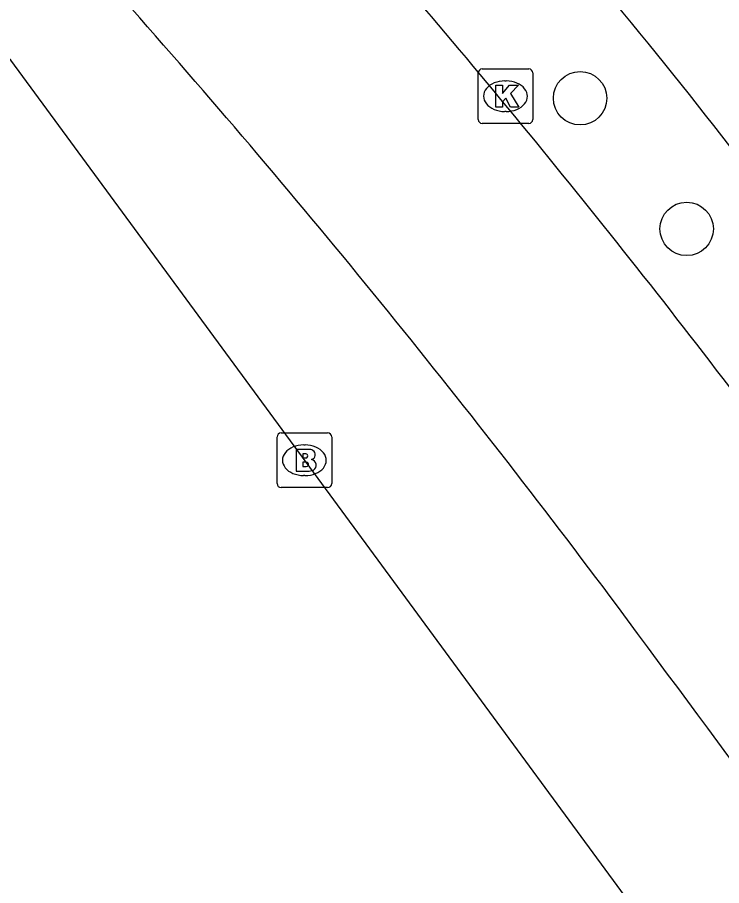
# Model space of a CAD drawing. Extents: x 161087 to 161922, y 382574 to 383873.
# Drawn here: x 161816.52 to 161829.41, y 382968.37 to 382984.27 of the extents above; entities that cross this region are included whole.
import ezdxf

# ---------------------------------------------------------------- set-up
doc = ezdxf.new("R2010")
doc.units = 0
for name, color, linetype in [('IMGEO_Boom', 7, 'Continuous'), ('IMGEO_Brandkraan', 7, 'Continuous'), ('IMGEO_Fietspad_gesloten', 7, 'Continuous'), ('IMGEO_Kolk', 7, 'Continuous'), ('IMGEO_Pand', 7, 'Continuous'), ('IMGEO_Rijbaan_lokaal_gesloten', 7, 'Continuous')]:
    doc.layers.add(name, color=color, linetype=linetype)

msp = doc.modelspace()

# ---------------------------------------------------------------- linework, layer by layer
at = {"layer": 'IMGEO_Boom'}
for centre in [(161826.822, 382982.785), (161828.773, 382980.393)]:
    msp.add_circle(centre, 0.489, dxfattribs=at)
at = {"layer": 'IMGEO_Brandkraan'}
for p, q in [((161821.275, 382975.731), (161821.275, 382976.583)), ((161821.35, 382976.657), (161822.202, 382976.657)), ((161822.276, 382976.583), (161822.276, 382975.731)), ((161821.763, 382976.437), (161821.788, 382976.437)), ((161821.786, 382975.877), (161821.761, 382975.877)), ((161822.202, 382975.657), (161821.35, 382975.657))]:
    msp.add_line(p, q, dxfattribs=at)
for points in [[(161821.275, 382975.731), (161821.275, 382976.583)], [(161821.35, 382976.657), (161822.202, 382976.657)], [(161822.276, 382976.583), (161822.276, 382975.731)], [(161821.623, 382976.357), (161821.623, 382975.957), (161821.836, 382975.957)], [(161821.854, 382976.357), (161821.623, 382976.357)], [(161821.802, 382976.276), (161821.748, 382976.276), (161821.748, 382976.2)], [(161821.748, 382976.2), (161821.801, 382976.2)], [(161821.81, 382976.124), (161821.748, 382976.124), (161821.748, 382976.043)], [(161821.748, 382976.043), (161821.81, 382976.043)], [(161822.202, 382975.657), (161821.35, 382975.657)]]:
    msp.add_lwpolyline(points, dxfattribs=at)
for centre, radius, start, end in [((161821.352, 382976.581), 0.0765, 91.552, 178.448), ((161821.352, 382976.581), 0.0765, 91.552, 178.448), ((161822.2, 382976.581), 0.0765, 1.552, 88.448), ((161822.2, 382976.581), 0.0765, 1.552, 88.448), ((161821.803, 382976.238), 0.0379, 267.8285, 90.9355), ((161821.858, 382976.212), 0.145, 59.4692, 91.5367), ((161821.883, 382976.259), 0.0922, 285.5137, 58.1501), ((161821.811, 382976.083), 0.0404, 269.8759, 90.5077), ((161821.888, 382976.067), 0.105, 301.3115, 78.989), ((161821.842, 382976.208), 0.251, 268.6676, 293.5347), ((161821.352, 382975.733), 0.0765, 181.552, 268.448), ((161821.352, 382975.733), 0.0765, 181.552, 268.448), ((161822.2, 382975.733), 0.0765, 271.552, 358.448), ((161822.2, 382975.733), 0.0765, 271.552, 358.448)]:
    msp.add_arc(centre, radius, start, end, dxfattribs=at)
for centre, major_axis, ratio, start_param, end_param in [((161821.762, 382976.157), (-0.387, 0.002), 0.722429, 4.712389, 7.853982), ((161821.787, 382976.157), (-0.39, 0.002), 0.717154, 1.570796, 4.712389)]:
    msp.add_ellipse(centre, major_axis=major_axis, ratio=ratio, start_param=start_param, end_param=end_param, dxfattribs=at)
at = {"layer": 'IMGEO_Fietspad_gesloten'}
for centre, radius, start, end in [((161693.413, 382873.523), 171.309, 37.36751, 41.60412), ((161691.885, 382872.318), 169.197, 36.72109, 41.49503), ((160523.912, 382006.666), 1622.989, 35.865173, 36.562682)]:
    msp.add_arc(centre, radius, start, end, dxfattribs=at)
at = {"layer": 'IMGEO_Kolk'}
for p, q in [((161825.031, 382983.322), (161825.883, 382983.322)), ((161824.956, 382982.396), (161824.956, 382983.248)), ((161825.444, 382983.102), (161825.469, 382983.102)), ((161825.957, 382983.248), (161825.957, 382982.396)), ((161825.467, 382982.542), (161825.442, 382982.542)), ((161825.883, 382982.322), (161825.031, 382982.322))]:
    msp.add_line(p, q, dxfattribs=at)
for points in [[(161825.031, 382983.322), (161825.883, 382983.322)], [(161824.956, 382982.396), (161824.956, 382983.248)], [(161825.957, 382983.248), (161825.957, 382982.396)], [(161825.277, 382983.022), (161825.4, 382983.022), (161825.4, 382982.871), (161825.53, 382983.022), (161825.694, 382983.022), (161825.548, 382982.871), (161825.701, 382982.622), (161825.549, 382982.622), (161825.464, 382982.786), (161825.4, 382982.719), (161825.4, 382982.622), (161825.277, 382982.622), (161825.277, 382983.022)], [(161825.883, 382982.322), (161825.031, 382982.322)]]:
    msp.add_lwpolyline(points, dxfattribs=at)
for centre, start, end in [((161825.033, 382983.246), 91.552, 178.448), ((161825.033, 382983.246), 91.552, 178.448), ((161825.881, 382983.246), 1.552, 88.448), ((161825.881, 382983.246), 1.552, 88.448), ((161825.033, 382982.398), 181.552, 268.448), ((161825.033, 382982.398), 181.552, 268.448), ((161825.881, 382982.398), 271.552, 358.448), ((161825.881, 382982.398), 271.552, 358.448)]:
    msp.add_arc(centre, 0.0765, start, end, dxfattribs=at)
for centre, major_axis, ratio, start_param, end_param in [((161825.443, 382982.822), (-0.387, 0.002), 0.722429, 4.712389, 7.853982), ((161825.468, 382982.822), (-0.39, 0.002), 0.717154, 1.570796, 4.712389)]:
    msp.add_ellipse(centre, major_axis=major_axis, ratio=ratio, start_param=start_param, end_param=end_param, dxfattribs=at)
at = {"layer": 'IMGEO_Pand'}
msp.add_lwpolyline([(161855.067, 382925.568), (161854.42, 382927.865), (161839.98, 382951.379), (161816.402, 382983.483), (161815.661, 382984.111)], dxfattribs=at)
at = {"layer": 'IMGEO_Rijbaan_lokaal_gesloten'}
msp.add_arc((161728.9, 382903.401), 127.66, 37.08668, 40.54087, dxfattribs=at)

doc.saveas('drawing.dxf')
